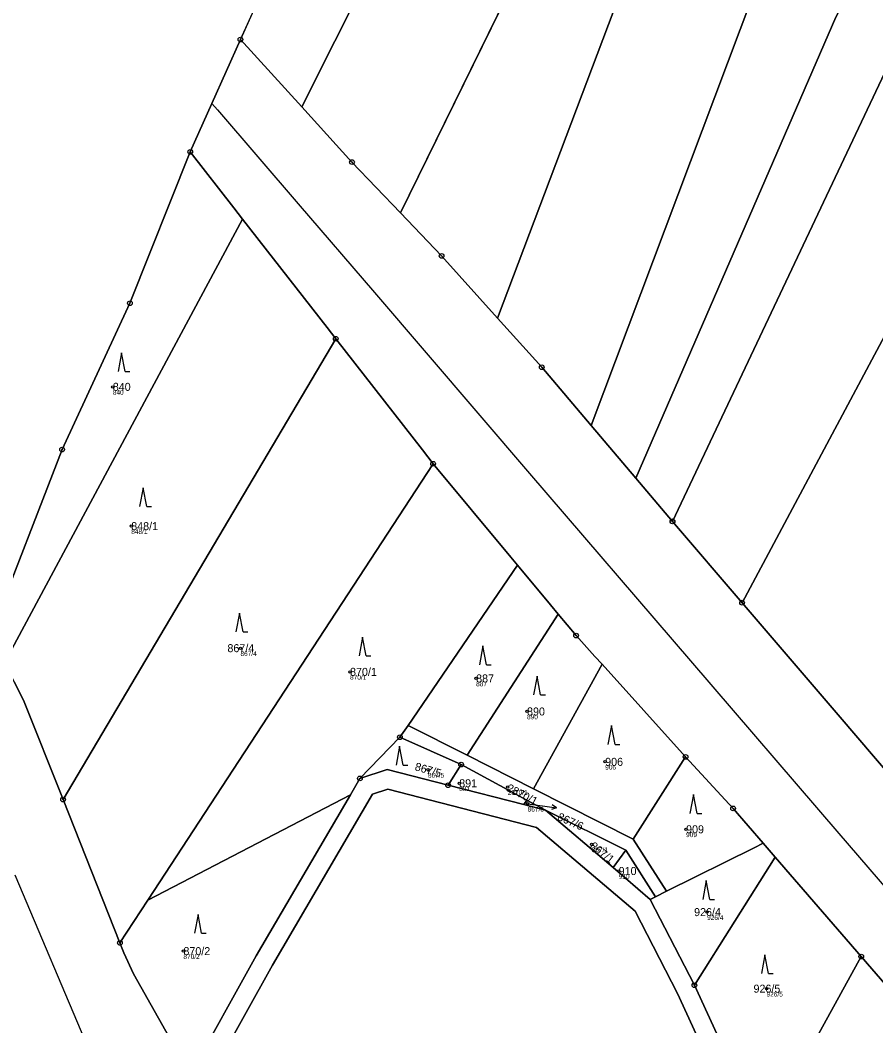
# Model space of a CAD drawing. Extents: x -761891 to -756141, y -1178507 to -1171885.
# Drawn here: x -759380.5 to -759198.9, y -1172563.8 to -1172350.2 of the extents above; entities that cross this region are included whole.
import ezdxf

# ---------------------------------------------------------------- set-up
doc = ezdxf.new("R2010")
doc.units = 0
for name, color, linetype in [('Definiční body', 7, 'Continuous'), ('Hranice parcel', 7, 'Continuous'), ('Parcelní čísla', 7, 'Continuous'), ('Polygon ku', 7, 'Continuous'), ('Polygon parcely', 7, 'Continuous'), ('Pop  PČ popisy', 7, 'Continuous'), ('Poz předměty', 7, 'Continuous'), ('Vnitřní kresba', 7, 'Continuous'), ('Značky bodu BP', 7, 'Continuous'), ('Značky kultur', 7, 'Continuous')]:
    doc.layers.add(name, color=color, linetype=linetype)

msp = doc.modelspace()

# ---------------------------------------------------------------- linework, layer by layer
at = {"layer": 'Definiční body'}
for centre in [(-759360.86, -1172428.11), (-759356.95, -1172457.69), (-759333.76, -1172483.6), (-759310.5, -1172488.63), (-759283.74, -1172490.03), (-759272.93, -1172497.04), (-759256.35, -1172507.73), (-759293.98, -1172509.43), (-759287.33, -1172512.28), (-759277.03, -1172513.08), (-759272.81, -1172516.63), (-759239.17, -1172522.06), (-759259.22, -1172525.25), (-759253.48, -1172530.92), (-759234.7, -1172539.64), (-759345.87, -1172547.93), (-759222.09, -1172555.9)]:
    msp.add_circle(centre, 0.25, dxfattribs=at)
at = {"layer": 'Hranice parcel'}
for p, q in [((-759299.81, -1172391.15), (-759153.56, -1172093.11)), ((-759320.77, -1172368.65), (-759236.98, -1172201.83)), ((-759333.77, -1172354.36), (-759314.31, -1172310.93)), ((-759320.77, -1172368.65), (-759333.77, -1172354.36)), ((-759383.84, -1172486.72), (-759333.31, -1172392.49)), ((-759313.54, -1172417.89), (-759371.42, -1172515.75)), ((-759249.82, -1172447.52), (-759259.3, -1172436.34)), ((-759353.41, -1172537.09), (-759292.86, -1172444.44)), ((-759227.28, -1172473.94), (-759242.04, -1172456.69)), ((-759298.2, -1172500), (-759274.95, -1172465.98)), ((-759285.65, -1172506.35), (-759266.32, -1172476.35)), ((-759271.55, -1172513.48), (-759257.02, -1172487.02)), ((-759257.02, -1172487.02), (-759239.29, -1172506.68)), ((-759299.92, -1172502.51), (-759298.2, -1172500)), ((-759298.2, -1172500), (-759285.65, -1172506.35)), ((-759299.92, -1172502.51), (-759308.41, -1172511.26)), ((-759286.92, -1172508.31), (-759299.92, -1172502.51)), ((-759285.65, -1172506.35), (-759271.55, -1172513.48)), ((-759289.7, -1172512.69), (-759286.92, -1172508.31)), ((-759273, -1172515.84), (-759286.92, -1172508.31)), ((-759250.43, -1172524.16), (-759239.29, -1172506.68)), ((-759308.41, -1172511.26), (-759310.43, -1172514.71)), ((-759273.61, -1172516.82), (-759289.7, -1172512.69)), ((-759353.41, -1172537.09), (-759310.43, -1172514.71)), ((-759271.55, -1172513.48), (-759250.43, -1172524.16)), ((-759359.35, -1172546.19), (-759371.42, -1172515.75)), ((-759273, -1172515.84), (-759273.61, -1172516.82)), ((-759269, -1172518), (-759273.61, -1172516.82)), ((-759269, -1172518), (-759273, -1172515.84)), ((-759254.68, -1172530.19), (-759269, -1172518)), ((-759251.94, -1172526.47), (-759269, -1172518)), ((-759250.43, -1172524.16), (-759243.31, -1172535.2)), ((-759220.25, -1172527.97), (-759222.82, -1172525)), ((-759254.68, -1172530.19), (-759251.94, -1172526.47)), ((-759245.69, -1172536.39), (-759251.94, -1172526.47)), ((-759220.25, -1172527.97), (-759237.41, -1172555.18)), ((-759202, -1172549.08), (-759220.25, -1172527.97)), ((-759246.77, -1172536.93), (-759254.68, -1172530.19)), ((-759245.69, -1172536.39), (-759246.77, -1172536.93)), ((-759243.31, -1172535.2), (-759245.69, -1172536.39)), ((-759359.35, -1172546.19), (-759353.41, -1172537.09)), ((-759237.41, -1172555.18), (-759246.77, -1172536.93)), ((-759222.78, -1172586.93), (-759202, -1172549.08)), ((-759237.41, -1172555.18), (-759222.78, -1172586.93))]:
    msp.add_line(p, q, dxfattribs=at)
for points in [[(-759008.16, -1172046.7), (-759079.11, -1172143.24), (-759136.25, -1172248.84), (-759195.77, -1172358.85), (-759242.04, -1172456.69)], [(-758991.72, -1172065.03), (-759051.96, -1172151.8), (-759147.01, -1172323.48), (-759227.28, -1172473.94)], [(-759279.21, -1172413.5), (-759245.67, -1172324.71), (-759133.07, -1172107.14), (-759120.44, -1172089.31)], [(-759259.3, -1172436.34), (-759222.5, -1172338.41), (-759109.43, -1172114.39)], [(-759096.79, -1172128.53), (-759207.42, -1172349.63), (-759249.82, -1172447.52)], [(-759344.41, -1172378.24), (-759339.82, -1172367.94), (-759333.77, -1172354.36)], [(-759299.81, -1172391.15), (-759310.09, -1172380.38), (-759320.77, -1172368.65)], [(-759386.9, -1172480.74), (-759371.63, -1172441.43), (-759357.22, -1172410.35), (-759344.41, -1172378.24)], [(-759344.41, -1172378.24), (-759335.15, -1172390.13), (-759333.31, -1172392.49)], [(-759279.21, -1172413.5), (-759291.07, -1172400.32), (-759299.81, -1172391.15)], [(-759333.31, -1172392.49), (-759315.37, -1172415.53), (-759313.54, -1172417.89)], [(-759259.3, -1172436.34), (-759269.8, -1172423.96), (-759279.21, -1172413.5)], [(-759292.86, -1172444.44), (-759295.14, -1172441.51), (-759313.54, -1172417.89)], [(-759292.86, -1172444.44), (-759276.38, -1172464.26), (-759274.95, -1172465.98)], [(-759242.04, -1172456.69), (-759242.06, -1172456.67), (-759249.82, -1172447.52)], [(-759274.95, -1172465.98), (-759267.93, -1172474.42), (-759266.32, -1172476.35)], [(-759227.28, -1172473.94), (-759206.92, -1172497.73), (-759191.07, -1172516.32)], [(-759266.32, -1172476.35), (-759262.51, -1172480.93), (-759258.51, -1172485.37), (-759257.02, -1172487.02)], [(-759371.42, -1172515.75), (-759379.79, -1172494.65), (-759383.84, -1172486.72)], [(-759239.29, -1172506.68), (-759229.19, -1172517.63), (-759222.82, -1172525)], [(-759308.41, -1172511.26), (-759302.65, -1172509.37), (-759289.7, -1172512.69)], [(-759310.43, -1172514.71), (-759330.46, -1172548.92), (-759344.63, -1172574.52)], [(-759211.96, -1172612.28), (-759226.33, -1172588.83), (-759241.02, -1172556.95), (-759249.98, -1172539.47), (-759270.9, -1172521.66), (-759302.51, -1172513.56), (-759305.71, -1172514.6), (-759326.95, -1172550.88), (-759338.51, -1172571.67), (-759338.45, -1172575.78), (-759334.1, -1172584.81), (-759318, -1172622.68), (-759309.61, -1172640.83), (-759288.77, -1172693.16), (-759281.95, -1172712.08), (-759274.97, -1172734.01)], [(-759222.82, -1172525), (-759224.74, -1172525.96), (-759243.31, -1172535.2)], [(-759344.63, -1172574.52), (-759347.39, -1172568.8), (-759356.5, -1172552.77), (-759358.51, -1172548.31), (-759359.35, -1172546.19)], [(-759187.84, -1172565.43), (-759191.11, -1172561.67), (-759202, -1172549.08)]]:
    msp.add_lwpolyline(points, dxfattribs=at)
at = {"layer": 'Polygon ku'}
msp.add_lwpolyline([(-759333.78, -1172199.51), (-759326.59, -1172223.56), (-759324.29, -1172228.49), (-759314.31, -1172310.93), (-759333.77, -1172354.36), (-759339.82, -1172367.94), (-759344.41, -1172378.24), (-759357.22, -1172410.35), (-759371.63, -1172441.43), (-759386.9, -1172480.74)], dxfattribs=at)
at = {"layer": 'Polygon parcely'}
for points in [[(-759120.44, -1172089.31), (-759133.07, -1172107.14), (-759245.67, -1172324.71), (-759279.21, -1172413.5), (-759269.8, -1172423.96), (-759259.3, -1172436.34), (-759222.5, -1172338.41), (-759109.43, -1172114.39), (-759054.72, -1172043.92), (-759056.33, -1172042.99), (-759076.3, -1172031.4), (-759089.12, -1172045.11)], [(-759008.16, -1172046.7), (-759027.32, -1172030.48), (-759027.57, -1172030.8), (-759063.69, -1172076.91), (-759096.79, -1172128.53), (-759207.42, -1172349.63), (-759249.82, -1172447.52), (-759242.06, -1172456.67), (-759242.04, -1172456.69), (-759195.77, -1172358.85), (-759136.25, -1172248.84), (-759079.11, -1172143.24)], [(-759063.69, -1172076.91), (-759073.91, -1172070.26), (-759053.3, -1172044.75), (-759054.72, -1172043.92), (-759109.43, -1172114.39), (-759222.5, -1172338.41), (-759259.3, -1172436.34), (-759249.82, -1172447.52), (-759207.42, -1172349.63), (-759096.79, -1172128.53)], [(-759136.25, -1172248.84), (-759195.77, -1172358.85), (-759242.04, -1172456.69), (-759227.28, -1172473.94), (-759147.01, -1172323.48), (-759051.96, -1172151.8), (-758991.72, -1172065.03), (-759000.78, -1172052.95), (-759008.16, -1172046.7), (-759079.11, -1172143.24)], [(-759299.81, -1172391.15), (-759153.56, -1172093.11), (-759141.37, -1172075.22), (-759142.42, -1172074.55), (-759143.35, -1172064.07), (-759158.67, -1172053.61), (-759178.17, -1172083.5), (-759199.96, -1172127.85), (-759225.64, -1172179.25), (-759232.76, -1172193.43), (-759236.98, -1172201.83), (-759320.77, -1172368.65), (-759310.09, -1172380.38)], [(-759206.92, -1172497.73), (-759191.07, -1172516.32), (-759130.12, -1172417.61), (-759061.33, -1172285.75), (-759015.08, -1172197.08), (-758958.82, -1172106.83), (-758974.4, -1172087.03), (-758991.72, -1172065.03), (-759051.96, -1172151.8), (-759147.01, -1172323.48), (-759227.28, -1172473.94)], [(-759245.67, -1172324.71), (-759133.07, -1172107.14), (-759120.44, -1172089.31), (-759125.38, -1172085.48), (-759141.37, -1172075.22), (-759153.56, -1172093.11), (-759299.81, -1172391.15), (-759291.07, -1172400.32), (-759279.21, -1172413.5)], [(-759252.23, -1172191.91), (-759314.31, -1172310.93), (-759333.77, -1172354.36), (-759320.77, -1172368.65), (-759236.98, -1172201.83)], [(-759383.84, -1172486.72), (-759333.31, -1172392.49), (-759335.15, -1172390.13), (-759344.41, -1172378.24), (-759357.22, -1172410.35), (-759371.63, -1172441.43), (-759386.9, -1172480.74)], [(-759383.84, -1172486.72), (-759379.79, -1172494.65), (-759371.42, -1172515.75), (-759313.54, -1172417.89), (-759315.37, -1172415.53), (-759333.31, -1172392.49)], [(-759359.35, -1172546.19), (-759353.41, -1172537.09), (-759292.86, -1172444.44), (-759295.14, -1172441.51), (-759313.54, -1172417.89), (-759371.42, -1172515.75)], [(-759274.95, -1172465.98), (-759276.38, -1172464.26), (-759292.86, -1172444.44), (-759353.41, -1172537.09), (-759310.43, -1172514.71), (-759308.41, -1172511.26), (-759299.92, -1172502.51), (-759298.2, -1172500)], [(-759285.65, -1172506.35), (-759266.32, -1172476.35), (-759267.93, -1172474.42), (-759274.95, -1172465.98), (-759298.2, -1172500)], [(-759271.55, -1172513.48), (-759257.02, -1172487.02), (-759258.51, -1172485.37), (-759262.51, -1172480.93), (-759266.32, -1172476.35), (-759285.65, -1172506.35)], [(-759250.43, -1172524.16), (-759239.29, -1172506.68), (-759257.02, -1172487.02), (-759271.55, -1172513.48)], [(-759299.92, -1172502.51), (-759286.92, -1172508.31), (-759273, -1172515.84), (-759269, -1172518), (-759251.94, -1172526.47), (-759245.69, -1172536.39), (-759243.31, -1172535.2), (-759250.43, -1172524.16), (-759271.55, -1172513.48), (-759285.65, -1172506.35), (-759298.2, -1172500)], [(-759308.41, -1172511.26), (-759302.65, -1172509.37), (-759289.7, -1172512.69), (-759286.92, -1172508.31), (-759299.92, -1172502.51)], [(-759273, -1172515.84), (-759286.92, -1172508.31), (-759289.7, -1172512.69), (-759273.61, -1172516.82)], [(-759243.31, -1172535.2), (-759224.74, -1172525.96), (-759222.82, -1172525), (-759229.19, -1172517.63), (-759239.29, -1172506.68), (-759250.43, -1172524.16)], [(-759359.35, -1172546.19), (-759358.51, -1172548.31), (-759356.5, -1172552.77), (-759347.39, -1172568.8), (-759344.63, -1172574.52), (-759330.46, -1172548.92), (-759310.43, -1172514.71), (-759353.41, -1172537.09)], [(-759274.97, -1172734.01), (-759211.96, -1172612.28), (-759226.33, -1172588.83), (-759241.02, -1172556.95), (-759249.98, -1172539.47), (-759270.9, -1172521.66), (-759302.51, -1172513.56), (-759305.71, -1172514.6), (-759326.95, -1172550.88), (-759338.51, -1172571.67), (-759338.45, -1172575.78), (-759334.1, -1172584.81), (-759318, -1172622.68), (-759309.61, -1172640.83), (-759288.77, -1172693.16), (-759281.95, -1172712.08)], [(-759269, -1172518), (-759273, -1172515.84), (-759273.61, -1172516.82)], [(-759254.68, -1172530.19), (-759251.94, -1172526.47), (-759269, -1172518)], [(-759245.69, -1172536.39), (-759246.77, -1172536.93), (-759237.41, -1172555.18), (-759220.25, -1172527.97), (-759222.82, -1172525), (-759224.74, -1172525.96), (-759243.31, -1172535.2)], [(-759245.69, -1172536.39), (-759251.94, -1172526.47), (-759254.68, -1172530.19), (-759246.77, -1172536.93)], [(-759220.25, -1172527.97), (-759237.41, -1172555.18), (-759222.78, -1172586.93), (-759202, -1172549.08)], [(-759202, -1172549.08), (-759222.78, -1172586.93), (-759209.95, -1172607.96), (-759187.84, -1172565.43), (-759191.11, -1172561.67)]]:
    msp.add_lwpolyline(points, close=True, dxfattribs=at)
for points in [[(-759191.07, -1172516.32), (-759206.92, -1172497.73), (-759227.28, -1172473.94), (-759242.04, -1172456.69), (-759242.06, -1172456.67), (-759249.82, -1172447.52), (-759259.3, -1172436.34), (-759269.8, -1172423.96), (-759279.21, -1172413.5), (-759291.07, -1172400.32), (-759299.81, -1172391.15), (-759310.09, -1172380.38), (-759320.77, -1172368.65), (-759333.77, -1172354.36), (-759339.82, -1172367.94), (-759344.41, -1172378.24), (-759335.15, -1172390.13), (-759333.31, -1172392.49), (-759315.37, -1172415.53), (-759313.54, -1172417.89), (-759295.14, -1172441.51), (-759292.86, -1172444.44), (-759276.38, -1172464.26), (-759274.95, -1172465.98), (-759267.93, -1172474.42), (-759266.32, -1172476.35), (-759262.51, -1172480.93), (-759258.51, -1172485.37), (-759257.02, -1172487.02), (-759239.29, -1172506.68), (-759229.19, -1172517.63), (-759222.82, -1172525), (-759220.25, -1172527.97), (-759202, -1172549.08), (-759191.11, -1172561.67)], [(-759264.84, -1172782.37), (-759286.7, -1172713.71), (-759293.47, -1172694.93), (-759314.22, -1172642.81), (-759322.59, -1172624.7), (-759338.68, -1172586.87), (-759344.63, -1172574.52), (-759347.39, -1172568.8), (-759356.5, -1172552.77), (-759358.51, -1172548.31), (-759359.35, -1172546.19), (-759371.42, -1172515.75), (-759379.79, -1172494.65), (-759383.84, -1172486.72)], [(-759222.78, -1172586.93), (-759237.41, -1172555.18), (-759246.77, -1172536.93), (-759254.68, -1172530.19), (-759269, -1172518), (-759273.61, -1172516.82), (-759289.7, -1172512.69), (-759302.65, -1172509.37), (-759308.41, -1172511.26), (-759310.43, -1172514.71), (-759330.46, -1172548.92), (-759344.63, -1172574.52)], [(-759338.51, -1172571.67), (-759326.95, -1172550.88), (-759305.71, -1172514.6), (-759302.51, -1172513.56), (-759270.9, -1172521.66), (-759249.98, -1172539.47), (-759241.02, -1172556.95), (-759226.33, -1172588.83)]]:
    msp.add_lwpolyline(points, dxfattribs=at)
at = {"layer": 'Pop  PČ popisy'}
for p, q in [((-759272.81, -1172516.63), (-759269.63, -1172517.1)), ((-759269.63, -1172517.1), (-759266.66, -1172517.52)), ((-759266.66, -1172517.52), (-759267.58, -1172516.88)), ((-759266.66, -1172517.52), (-759267.72, -1172517.87))]:
    msp.add_line(p, q, dxfattribs=at)
at = {"layer": 'Poz předměty'}
for p, q in [((-759339.82, -1172367.94), (-759338.67, -1172369.29)), ((-759338.67, -1172369.29), (-759321.5, -1172389.28)), ((-759321.5, -1172389.28), (-759305.34, -1172408.11)), ((-759305.34, -1172408.11), (-759272.39, -1172446.54)), ((-759272.39, -1172446.54), (-759238.26, -1172486.27)), ((-759238.26, -1172486.27), (-759206.78, -1172522.93)), ((-759206.78, -1172522.93), (-759174.03, -1172561.06))]:
    msp.add_line(p, q, dxfattribs=at)
at = {"layer": 'Vnitřní kresba'}
msp.add_line((-759381.64, -1172531.75), (-759363.31, -1172575.02), dxfattribs=at)
at = {"layer": 'Značky bodu BP'}
for centre, radius in [((-759333.77, -1172354.36), 0.5), ((-759333.77, -1172354.36), 0.0303), ((-759344.41, -1172378.24), 0.5), ((-759344.41, -1172378.24), 0.0303), ((-759310.09, -1172380.38), 0.5), ((-759310.09, -1172380.38), 0.0303), ((-759291.07, -1172400.32), 0.5), ((-759291.07, -1172400.32), 0.0303), ((-759357.22, -1172410.35), 0.5), ((-759357.22, -1172410.35), 0.0303), ((-759313.54, -1172417.89), 0.5), ((-759313.54, -1172417.89), 0.0303), ((-759269.8, -1172423.96), 0.5), ((-759269.8, -1172423.96), 0.0303), ((-759371.63, -1172441.43), 0.5), ((-759371.63, -1172441.43), 0.0303), ((-759292.86, -1172444.44), 0.5), ((-759292.86, -1172444.44), 0.0303), ((-759242.06, -1172456.67), 0.5), ((-759242.04, -1172456.69), 0.5), ((-759242.06, -1172456.67), 0.0303), ((-759242.04, -1172456.69), 0.0303), ((-759227.28, -1172473.94), 0.5), ((-759227.28, -1172473.94), 0.0303), ((-759262.51, -1172480.93), 0.5), ((-759262.51, -1172480.93), 0.0303), ((-759299.92, -1172502.51), 0.5), ((-759299.92, -1172502.51), 0.0303), ((-759239.29, -1172506.68), 0.5), ((-759286.92, -1172508.31), 0.5), ((-759286.92, -1172508.31), 0.0303), ((-759239.29, -1172506.68), 0.0303), ((-759308.41, -1172511.26), 0.5), ((-759308.41, -1172511.26), 0.0303), ((-759289.7, -1172512.69), 0.5), ((-759289.7, -1172512.69), 0.0303), ((-759371.42, -1172515.75), 0.5), ((-759371.42, -1172515.75), 0.0303), ((-759229.19, -1172517.63), 0.5), ((-759229.19, -1172517.63), 0.0303), ((-759359.35, -1172546.19), 0.5), ((-759359.35, -1172546.19), 0.0303), ((-759202, -1172549.08), 0.5), ((-759202, -1172549.08), 0.0303), ((-759237.41, -1172555.18), 0.5), ((-759237.41, -1172555.18), 0.0303)]:
    msp.add_circle(centre, radius, dxfattribs=at)
at = {"layer": 'Značky kultur'}
for p, q in [((-759358.99, -1172420.88), (-759359.74, -1172424.88)), ((-759358.24, -1172424.88), (-759358.99, -1172420.88)), ((-759358.24, -1172424.88), (-759357.24, -1172424.88)), ((-759354.42, -1172449.55), (-759355.17, -1172453.55)), ((-759353.67, -1172453.55), (-759354.42, -1172449.55)), ((-759353.67, -1172453.55), (-759352.67, -1172453.55)), ((-759333.97, -1172476.16), (-759334.72, -1172480.16)), ((-759333.22, -1172480.16), (-759333.97, -1172476.16)), ((-759333.22, -1172480.16), (-759332.22, -1172480.16)), ((-759307.85, -1172481.24), (-759308.6, -1172485.24)), ((-759307.1, -1172485.24), (-759307.85, -1172481.24)), ((-759307.1, -1172485.24), (-759306.1, -1172485.24)), ((-759282.29, -1172483.12), (-759283.04, -1172487.12)), ((-759281.54, -1172487.12), (-759282.29, -1172483.12)), ((-759281.54, -1172487.12), (-759280.54, -1172487.12)), ((-759270.79, -1172489.53), (-759271.54, -1172493.53)), ((-759270.04, -1172493.53), (-759270.79, -1172489.53)), ((-759270.04, -1172493.53), (-759269.04, -1172493.53)), ((-759255.01, -1172500.05), (-759255.76, -1172504.05)), ((-759254.26, -1172504.05), (-759255.01, -1172500.05)), ((-759299.99, -1172504.41), (-759300.74, -1172508.41)), ((-759299.24, -1172508.41), (-759299.99, -1172504.41)), ((-759254.26, -1172504.05), (-759253.26, -1172504.05)), ((-759299.24, -1172508.41), (-759298.24, -1172508.41)), ((-759237.6, -1172514.67), (-759238.35, -1172518.67)), ((-759236.85, -1172518.67), (-759237.6, -1172514.67)), ((-759236.85, -1172518.67), (-759235.85, -1172518.67)), ((-759234.88, -1172532.96), (-759235.63, -1172536.96)), ((-759234.13, -1172536.96), (-759234.88, -1172532.96)), ((-759234.13, -1172536.96), (-759233.13, -1172536.96)), ((-759342.77, -1172540.14), (-759343.52, -1172544.14)), ((-759342.02, -1172544.14), (-759342.77, -1172540.14)), ((-759342.02, -1172544.14), (-759341.02, -1172544.14)), ((-759222.43, -1172548.71), (-759223.18, -1172552.71)), ((-759221.68, -1172552.71), (-759222.43, -1172548.71)), ((-759221.68, -1172552.71), (-759220.68, -1172552.71))]:
    msp.add_line(p, q, dxfattribs=at)

# ---------------------------------------------------------------- texts
at = {"layer": 'Definiční body'}
for s, p in [('840', (-759360.86, -1172429.77)), ('848/1', (-759356.95, -1172459.35)), ('867/4', (-759333.76, -1172485.26)), ('870/1', (-759310.5, -1172490.29)), ('887', (-759283.74, -1172491.69)), ('890', (-759272.93, -1172498.7)), ('906', (-759256.35, -1172509.39)), ('867/5', (-759293.98, -1172511.09)), ('891', (-759287.33, -1172513.94)), ('2870/1', (-759277.03, -1172514.74)), ('867/6', (-759272.81, -1172518.29)), ('909', (-759239.17, -1172523.72)), ('867/1', (-759259.22, -1172526.91)), ('910', (-759253.48, -1172532.58)), ('926/4', (-759234.7, -1172541.3)), ('870/2', (-759345.87, -1172549.59)), ('926/5', (-759222.09, -1172557.56))]:
    msp.add_text(s, height=1, dxfattribs=at).set_placement(p)
at = {"layer": 'Parcelní čísla'}
for s, p in [('840', (-759360.86, -1172428.96)), ('848/1', (-759356.95, -1172458.54)), ('867/4', (-759336.53, -1172484.45)), ('870/1', (-759310.5, -1172489.48)), ('887', (-759283.74, -1172490.88)), ('890', (-759272.93, -1172497.89)), ('906', (-759256.35, -1172508.58)), ('891', (-759287.33, -1172513.13)), ('909', (-759239.17, -1172522.91)), ('910', (-759253.48, -1172531.77)), ('926/4', (-759237.47, -1172540.49)), ('870/2', (-759345.87, -1172548.78)), ('926/5', (-759224.86, -1172556.75))]:
    msp.add_text(s, height=1.7, dxfattribs=at).set_placement(p)
for s, rotation, p in [('867/5', 344, (-759296.88, -1172509.48)), ('2870/1', 333, (-759277.42, -1172513.84)), ('867/6', 336, (-759266.64, -1172520.01)), ('867/1', 322, (-759259.74, -1172525.92))]:
    msp.add_text(s, height=1.7, rotation=rotation, dxfattribs=at).set_placement(p)

doc.saveas('drawing.dxf')
